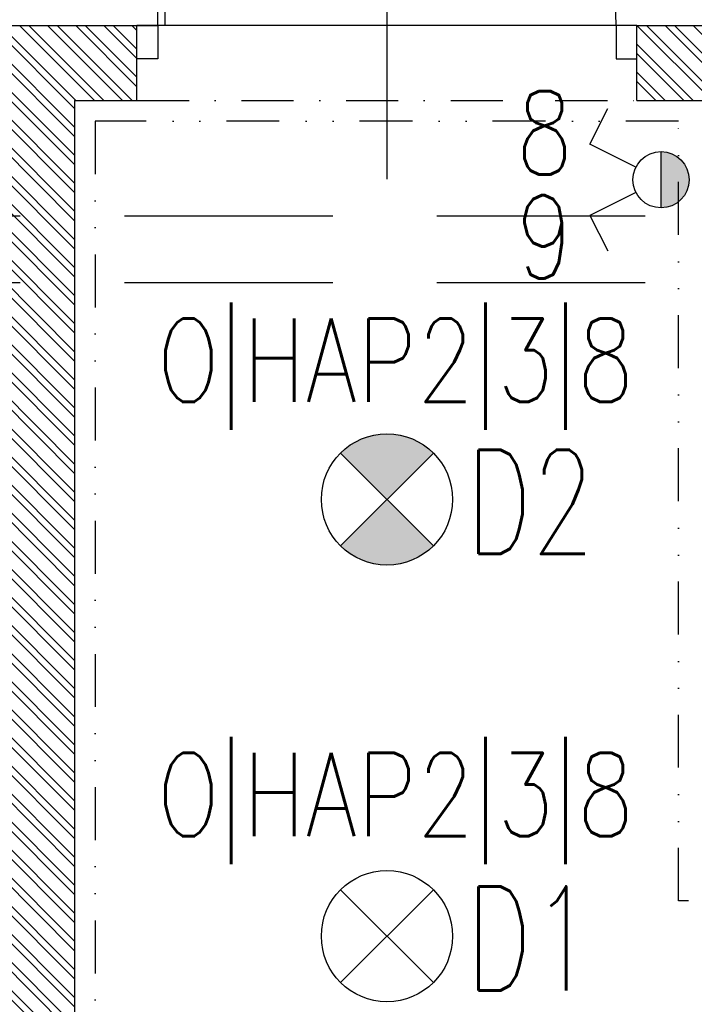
# Model space of a CAD drawing. Extents: x 41755 to 123924, y -112333 to 86187.
# Tile 375 of 582: x 107800 to 107962, y 35167 to 35403. Entities that reach past the tile are written whole.
import ezdxf
from ezdxf.enums import TextEntityAlignment as Align

# ---------------------------------------------------------------- set-up
doc = ezdxf.new("R2010")
doc.units = 0
doc.header["$LTSCALE"] = 50
for name, pattern in [('DASHDOT', [1, 0.5, -0.25, 0, -0.25]), ('DASHED', [0.75, 0.5, -0.25]), ('DASHED2', [0.375, 0.25, -0.125]), ('DIVIDE', [31.75, 12.7, -6.35, 0, -6.35, 0, -6.35])]:
    doc.linetypes.add(name, pattern=pattern)
doc.layers.get('0').update_dxf_attribs({"color": 101, "linetype": 'CONTINUOUS'})
for name, color, linetype in [('Drz---drzwi', 5, 'CONTINUOUS'), ('E-90', 6, 'CONTINUOUS'), ('E35', 6, 'CONTINUOUS'), ('Ins-went', 141, 'CONTINUOUS'), ('Sc-cegla pustak', 42, 'CONTINUOUS'), ('Sc-cegla pustak-hatch', 8, 'CONTINUOUS'), ('Sc-nadproza kon', 5, 'DASHED2'), ('Suf-widok', 8, 'CONTINUOUS')]:
    doc.layers.add(name, color=color, linetype=linetype)
doc.styles.add('ROMANS', font='romans', dxfattribs={"width": 0.85})

# ---------------------------------------------------------------- blocks, each defined once
blk = doc.blocks.new('_dkgfhfg')
at = {"ltscale": 7}
for p, q in [((5, 4), (5, 114)), ((6.799999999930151, 4), (6.799999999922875, 113.9852717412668))]:
    blk.add_line(p, q, dxfattribs=at)
at = {"ltscale": 25}
for p, q in [((60, 15.69999999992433), (60, -32.89999999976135)), ((5, 4), (0, 4)), ((0, 4), (5, 4)), ((0, -4), (0, 4)), ((115, 4), (5, 4)), ((5, 4), (5, -4)), ((115, 4), (115, -4)), ((120, 4), (115, 4)), ((120, -4), (120, 4)), ((5, -4), (0, -4)), ((5, -4), (0, -4)), ((115, -4), (120, -4)), ((115, -4), (120, -4))]:
    blk.add_line(p, q, dxfattribs=at)
blk.add_arc((5, 4), 110, 0, 90)

msp = doc.modelspace()

# ---------------------------------------------------------------- hatches: boundary and pattern name
at = {"layer": 'E35'}
msp.add_hatch(color=256, dxfattribs=at).paths.add_polyline_path([(107953.7422763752, 35358.17470438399, 0.4142135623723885), (107960.4922763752, 35364.92470438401, 0.4142135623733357), (107953.7422763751, 35371.67470438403)])
h = msp.add_hatch(color=256, dxfattribs=at)
edge = h.paths.add_edge_path()
edge.add_line((107887.966002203, 35288.23810376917), (107876.8290703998, 35277.10117196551))
edge.add_ellipse((107887.9660022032, 35288.23810376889), major_axis=(11.1369318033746, 11.13693180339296), ratio=1, start_angle=179.9999999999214, end_angle=269.999999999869)
edge.add_line((107899.1029340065, 35277.10117196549), (107887.966002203, 35288.23810376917))
edge = h.paths.add_edge_path()
edge.add_line((107876.8290703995, 35299.37503557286), (107887.966002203, 35288.23810376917))
edge.add_line((107887.966002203, 35288.23810376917), (107899.1029340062, 35299.37503557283))
edge.add_ellipse((107887.9660022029, 35288.23810376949), major_axis=(11.13693180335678, 11.13693180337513), ratio=1, start_angle=359.9999999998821, end_angle=449.9999999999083)
at = {"layer": 'Sc-cegla pustak-hatch'}
h = msp.add_hatch(dxfattribs=at)
h.set_pattern_fill('ANSI32', color=256, scale=0.5, angle=89.99999999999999, style=0)
h.set_pattern_definition([(135, (48983.41854682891, 565.4779691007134), (-3.367596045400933, -3.367596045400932), []), (135, (48983.41854682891, 567.7230341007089), (-3.367596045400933, -3.367596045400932), [])])
h.paths.add_polyline_path([(106718.966002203, 39371.94990531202), (106700.966002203, 39371.94990531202), (106700.966002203, 39346.94990531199), (106718.966002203, 39346.94990531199)])
h.paths.add_polyline_path([(106800.966002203, 39221.94990531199), (106718.966002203, 39221.94990531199), (106718.966002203, 39246.94990531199), (106700.966002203, 39246.94990531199), (106700.966002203, 39221.94990531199), (106670.966002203, 39221.94990531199), (106670.966002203, 39203.94990531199), (106800.966002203, 39203.94990531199)])
h.paths.add_polyline_path([(107306.966002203, 39015.94990531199), (106820.966002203, 39015.94990531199), (106820.966002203, 38997.94990531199), (107306.966002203, 38997.94990531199)])
h.paths.add_polyline_path([(107350.966002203, 39246.94990531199), (107332.966002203, 39246.94990531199), (107332.966002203, 39056.949905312), (107350.966002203, 39056.949905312)])
h.paths.add_polyline_path([(107350.966002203, 38956.949905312), (107332.966002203, 38956.949905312), (107332.966002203, 38766.94990531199), (107350.966002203, 38766.94990531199)])
h.paths.add_polyline_path([(108242.966002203, 39015.94990531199), (107616.966002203, 39015.94990531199), (107616.966002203, 38997.94990531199), (108242.966002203, 38997.94990531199)])
h.paths.add_polyline_path([(108370.966002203, 39221.94990531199), (108340.966002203, 39221.94990531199), (108340.966002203, 39246.94990531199), (108322.966002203, 39246.94990531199), (108322.966002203, 39221.94990531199), (108262.966002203, 39221.94990531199), (108262.966002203, 39203.94990531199), (108370.966002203, 39203.94990531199)])
h.paths.add_polyline_path([(108340.966002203, 39371.94990531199), (108322.966002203, 39371.94990531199), (108322.966002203, 39346.94990531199), (108340.966002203, 39346.94990531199)])
h.paths.add_polyline_path([(108370.966002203, 38809.94990531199), (108262.966002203, 38809.94990531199), (108262.966002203, 38791.94990531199), (108322.966002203, 38791.94990531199), (108322.966002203, 38766.94990531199), (108340.966002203, 38766.94990531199), (108340.966002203, 38791.94990531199), (108370.966002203, 38791.94990531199)])
h.paths.add_polyline_path([(108340.966002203, 38666.94990531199), (108322.966002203, 38666.949905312), (108322.966002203, 38641.949905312), (108340.966002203, 38641.949905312)])
h.paths.add_polyline_path([(108340.966002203, 38621.94990531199), (108322.966002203, 38621.949905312), (108322.966002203, 38596.94990531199), (108340.966002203, 38596.94990531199)])
h.paths.add_polyline_path([(108340.966002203, 38496.94990531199), (108322.966002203, 38496.94990531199), (108322.966002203, 38471.94990531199), (108262.966002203, 38471.94990531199), (108262.966002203, 38453.94990531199), (108370.966002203, 38453.94990531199), (108370.966002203, 38471.94990531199), (108340.966002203, 38471.94990531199)])
h.paths.add_polyline_path([(107350.966002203, 38646.94990531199), (107332.966002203, 38646.94990531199), (107332.966002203, 38641.94990531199), (107332.966002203, 38621.94990531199), (107332.966002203, 38616.94990531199), (107350.966002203, 38616.94990531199)])
h.paths.add_polyline_path([(107350.966002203, 38496.94990531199), (107332.966002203, 38496.949905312), (107332.966002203, 38306.94990531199), (107350.966002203, 38306.94990531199)])
h.paths.add_polyline_path([(106800.966002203, 38471.94990531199), (106718.966002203, 38471.94990531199), (106718.966002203, 38496.94990531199), (106700.966002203, 38496.94990531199), (106700.966002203, 38471.94990531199), (106670.966002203, 38471.94990531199), (106670.966002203, 38453.94990531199), (106800.966002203, 38453.94990531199)])
h.paths.add_polyline_path([(106718.966002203, 38621.94990531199), (106700.966002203, 38621.94990531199), (106700.966002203, 38596.94990531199), (106718.966002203, 38596.94990531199)])
h.paths.add_polyline_path([(106718.966002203, 38666.94990531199), (106700.966002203, 38666.94990531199), (106700.966002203, 38641.949905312), (106718.966002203, 38641.94990531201)])
h.paths.add_polyline_path([(106800.966002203, 38809.94990531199), (106670.966002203, 38809.94990531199), (106670.966002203, 38791.94990531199), (106700.966002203, 38791.94990531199), (106700.966002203, 38766.94990531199), (106718.966002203, 38766.94990531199), (106718.966002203, 38791.94990531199), (106800.966002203, 38791.94990531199)])
h.paths.add_polyline_path([(107306.966002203, 38265.94990531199), (106820.966002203, 38265.94990531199), (106820.966002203, 38247.94990531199), (107306.966002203, 38247.94990531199)])
h.paths.add_polyline_path([(107350.966002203, 38206.94990531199), (107332.966002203, 38206.94990531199), (107332.966002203, 38016.94990531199), (107350.966002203, 38016.94990531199)])
h.paths.add_polyline_path([(108242.966002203, 38265.94990531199), (107616.966002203, 38265.94990531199), (107616.966002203, 38247.94990531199), (108242.966002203, 38247.94990531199)])
h.paths.add_polyline_path([(108370.966002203, 38059.94990531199), (108262.966002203, 38059.94990531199), (108262.966002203, 38041.94990531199), (108322.966002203, 38041.94990531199), (108322.966002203, 38016.94990531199), (108340.966002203, 38016.94990531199), (108340.966002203, 38041.94990531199), (108370.966002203, 38041.94990531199)])
h.paths.add_polyline_path([(108340.966002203, 37916.94990531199), (108322.966002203, 37916.94990531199), (108322.966002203, 37891.949905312), (108340.966002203, 37891.949905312)])
h.paths.add_polyline_path([(108340.966002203, 37871.949905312), (108322.966002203, 37871.949905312), (108322.966002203, 37846.94990531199), (108340.966002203, 37846.94990531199)])
h.paths.add_polyline_path([(108340.966002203, 37746.94990531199), (108322.966002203, 37746.94990531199), (108322.966002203, 37721.94990531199), (108262.966002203, 37721.94990531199), (108262.966002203, 37703.94990531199), (108370.966002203, 37703.949905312), (108370.966002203, 37721.94990531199), (108340.966002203, 37721.949905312)])
h.paths.add_polyline_path([(106800.966002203, 38059.949905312), (106670.966002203, 38059.94990531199), (106670.966002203, 38041.94990531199), (106700.966002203, 38041.94990531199), (106700.966002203, 38016.94990531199), (106718.966002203, 38016.94990531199), (106718.966002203, 38041.94990531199), (106800.966002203, 38041.94990531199)])
h.paths.add_polyline_path([(106718.966002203, 37916.94990531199), (106700.966002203, 37916.94990531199), (106700.966002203, 37891.949905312), (106718.966002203, 37891.94990531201)])
h.paths.add_polyline_path([(106718.966002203, 37871.94990531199), (106700.966002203, 37871.94990531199), (106700.966002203, 37846.94990531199), (106718.966002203, 37846.94990531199)])
h.paths.add_polyline_path([(106800.966002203, 37721.94990531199), (106718.966002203, 37721.94990531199), (106718.966002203, 37746.94990531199), (106700.966002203, 37746.94990531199), (106700.966002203, 37721.94990531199), (106670.966002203, 37721.94990531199), (106670.966002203, 37703.94990531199), (106800.966002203, 37703.94990531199)])
h.paths.add_polyline_path([(107350.966002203, 37896.94990531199), (107332.966002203, 37896.94990531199), (107332.966002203, 37891.94990531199), (107332.966002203, 37871.94990531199), (107332.966002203, 37866.94990531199), (107350.966002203, 37866.94990531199)])
h.paths.add_polyline_path([(107350.966002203, 37746.94990531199), (107332.966002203, 37746.94990531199), (107332.966002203, 37556.94990531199), (107350.966002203, 37556.94990531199)])
h.paths.add_polyline_path([(107306.966002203, 37515.94990531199), (106820.966002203, 37515.94990531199), (106820.966002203, 37497.94990531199), (107306.966002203, 37497.94990531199)])
h.paths.add_polyline_path([(106800.966002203, 37309.94990531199), (106670.966002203, 37309.949905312), (106670.966002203, 37291.94990531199), (106700.966002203, 37291.949905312), (106700.966002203, 37266.94990531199), (106718.966002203, 37266.94990531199), (106718.966002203, 37291.94990531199), (106800.966002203, 37291.94990531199)])
h.paths.add_polyline_path([(106718.966002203, 37166.94990531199), (106700.966002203, 37166.94990531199), (106700.966002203, 37141.949905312), (106718.966002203, 37141.94990531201)])
h.paths.add_polyline_path([(106718.966002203, 37121.94990531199), (106700.966002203, 37121.94990531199), (106700.966002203, 37096.94990531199), (106718.966002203, 37096.94990531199)])
h.paths.add_polyline_path([(107350.966002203, 37146.94990531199), (107332.966002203, 37146.94990531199), (107332.966002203, 37141.94990531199), (107332.966002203, 37121.94990531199), (107332.966002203, 37116.94990531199), (107350.966002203, 37116.94990531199)])
h.paths.add_polyline_path([(107350.966002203, 37456.94990531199), (107332.966002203, 37456.94990531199), (107332.966002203, 37266.94990531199), (107350.966002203, 37266.94990531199)])
h.paths.add_polyline_path([(108242.966002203, 37515.94990531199), (107616.966002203, 37515.94990531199), (107616.966002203, 37497.94990531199), (108242.966002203, 37497.94990531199)])
h.paths.add_polyline_path([(108370.966002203, 37309.94990531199), (108262.966002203, 37309.94990531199), (108262.966002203, 37291.94990531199), (108322.966002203, 37291.94990531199), (108322.966002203, 37266.94990531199), (108340.966002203, 37266.94990531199), (108340.966002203, 37291.94990531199), (108370.966002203, 37291.94990531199)])
h.paths.add_polyline_path([(108340.966002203, 37166.94990531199), (108322.966002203, 37166.94990531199), (108322.966002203, 37141.949905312), (108340.966002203, 37141.94990531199)])
h.paths.add_polyline_path([(108340.966002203, 37121.949905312), (108322.966002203, 37121.949905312), (108322.966002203, 37096.94990531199), (108340.966002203, 37096.94990531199)])
h.paths.add_polyline_path([(108370.966002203, 36971.949905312), (108340.966002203, 36971.94990531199), (108340.966002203, 36996.94990531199), (108322.966002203, 36996.94990531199), (108322.966002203, 36971.94990531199), (108262.966002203, 36971.949905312), (108262.966002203, 36953.94990531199), (108370.966002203, 36953.94990531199)])
h.paths.add_polyline_path([(108242.966002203, 36765.94990531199), (107616.966002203, 36765.94990531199), (107616.966002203, 36747.94990531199), (108242.966002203, 36747.949905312)])
h.paths.add_polyline_path([(107306.966002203, 36765.94990531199), (106820.966002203, 36765.94990531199), (106820.966002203, 36747.94990531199), (107306.966002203, 36747.94990531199)])
h.paths.add_polyline_path([(107350.966002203, 36996.94990531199), (107332.966002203, 36996.94990531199), (107332.966002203, 36806.94990531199), (107350.966002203, 36806.94990531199)])
h.paths.add_polyline_path([(106800.966002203, 36971.94990531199), (106718.966002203, 36971.94990531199), (106718.966002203, 36996.94990531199), (106700.966002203, 36996.94990531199), (106700.966002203, 36971.94990531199), (106670.966002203, 36971.949905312), (106670.966002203, 36953.94990531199), (106800.966002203, 36953.94990531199)])
h.paths.add_polyline_path([(106800.966002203, 36559.94990531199), (106670.966002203, 36559.94990531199), (106670.966002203, 36541.94990531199), (106700.966002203, 36541.94990531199), (106700.966002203, 36516.94990531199), (106718.966002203, 36516.94990531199), (106718.966002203, 36541.94990531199), (106800.966002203, 36541.94990531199)])
h.paths.add_polyline_path([(106718.966002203, 36416.94990531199), (106700.966002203, 36416.94990531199), (106700.966002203, 36391.949905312), (106718.966002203, 36391.94990531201)])
h.paths.add_polyline_path([(106718.966002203, 36371.94990531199), (106700.966002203, 36371.94990531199), (106700.966002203, 36346.94990531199), (106718.966002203, 36346.94990531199)])
h.paths.add_polyline_path([(106800.966002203, 36221.949905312), (106718.966002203, 36221.94990531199), (106718.966002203, 36246.94990531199), (106700.966002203, 36246.94990531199), (106700.966002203, 36221.94990531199), (106670.966002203, 36221.94990531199), (106670.966002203, 36203.94990531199), (106800.966002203, 36203.94990531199)])
h.paths.add_polyline_path([(107350.966002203, 36706.94990531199), (107332.966002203, 36706.94990531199), (107332.966002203, 36516.94990531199), (107350.966002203, 36516.94990531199)])
h.paths.add_polyline_path([(107350.966002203, 36396.94990531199), (107332.966002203, 36396.94990531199), (107332.966002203, 36391.94990531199), (107332.966002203, 36371.94990531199), (107332.966002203, 36366.94990531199), (107350.966002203, 36366.94990531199)])
h.paths.add_polyline_path([(107350.966002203, 36246.94990531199), (107332.966002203, 36246.94990531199), (107332.966002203, 36056.94990531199), (107350.966002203, 36056.94990531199)])
h.paths.add_polyline_path([(107306.966002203, 36015.94990531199), (106820.966002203, 36015.94990531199), (106820.966002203, 35997.94990531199), (107306.966002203, 35997.94990531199)])
h.paths.add_polyline_path([(106800.966002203, 35809.94990531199), (106670.966002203, 35809.94990531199), (106670.966002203, 35791.94990531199), (106700.966002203, 35791.94990531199), (106700.966002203, 35766.94990531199), (106718.966002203, 35766.94990531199), (106718.966002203, 35791.94990531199), (106800.966002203, 35791.94990531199)])
h.paths.add_polyline_path([(106718.966002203, 35666.94990531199), (106700.966002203, 35666.94990531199), (106700.966002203, 35641.94990531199), (106718.966002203, 35641.949905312)])
h.paths.add_polyline_path([(107350.966002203, 35956.94990531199), (107332.966002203, 35956.94990531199), (107332.966002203, 35766.94990531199), (107350.966002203, 35766.94990531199)])
h.paths.add_polyline_path([(108242.966002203, 36015.94990531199), (107616.966002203, 36015.94990531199), (107616.966002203, 35997.94990531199), (108242.966002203, 35997.94990531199)])
h.paths.add_polyline_path([(108370.966002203, 36559.94990531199), (108262.966002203, 36559.949905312), (108262.966002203, 36541.94990531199), (108322.966002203, 36541.949905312), (108322.966002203, 36516.94990531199), (108340.966002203, 36516.94990531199), (108340.966002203, 36541.949905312), (108370.966002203, 36541.94990531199)])
h.paths.add_polyline_path([(108340.966002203, 36416.94990531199), (108322.966002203, 36416.94990531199), (108322.966002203, 36391.949905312), (108340.966002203, 36391.94990531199)])
h.paths.add_polyline_path([(108340.966002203, 36371.94990531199), (108322.966002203, 36371.94990531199), (108322.966002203, 36346.94990531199), (108340.966002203, 36346.94990531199)])
h.paths.add_polyline_path([(108370.966002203, 36221.94990531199), (108340.966002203, 36221.94990531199), (108340.966002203, 36246.94990531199), (108322.966002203, 36246.94990531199), (108322.966002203, 36221.94990531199), (108262.966002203, 36221.94990531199), (108262.966002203, 36203.94990531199), (108370.966002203, 36203.94990531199)])
h.paths.add_polyline_path([(108370.966002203, 35809.94990531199), (108262.966002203, 35809.94990531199), (108262.966002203, 35791.94990531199), (108322.966002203, 35791.94990531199), (108322.966002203, 35766.94990531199), (108340.966002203, 35766.94990531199), (108340.966002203, 35791.94990531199), (108370.966002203, 35791.94990531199)])
h.paths.add_polyline_path([(108340.966002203, 35666.94990531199), (108322.966002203, 35666.94990531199), (108322.966002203, 35641.94990531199), (108340.966002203, 35641.94990531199)])
h.paths.add_polyline_path([(108740.9660022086, 35401.94990531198), (108362.966002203, 35401.94990531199), (108362.966002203, 35383.94990531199), (108740.9660022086, 35383.94990531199)])
h.paths.add_polyline_path([(108320.966002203, 35401.94990531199), (108240.966002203, 35401.94990531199), (108240.966002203, 35383.94990531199), (108320.966002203, 35383.94990531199)])
h.paths.add_polyline_path([(108220.966002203, 35401.94990531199), (108100.966002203, 35401.94990531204), (108100.966002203, 35383.949905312), (108220.966002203, 35383.94990531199)])
h.paths.add_polyline_path([(107980.966002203, 35401.94990531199), (107947.966002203, 35401.94990531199), (107947.966002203, 35383.94990531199), (107980.966002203, 35383.94990531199)])
h.paths.add_polyline_path([(107827.966002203, 35401.949905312), (107700.966002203, 35401.94990531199), (107700.966002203, 35383.94990531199), (107794.966002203, 35383.94990531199), (107794.966002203, 35231.94990531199), (107590.966002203, 35231.94990531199), (107590.966002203, 35213.94990531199), (107794.966002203, 35213.94990531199), (107794.966002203, 34871.94990531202), (107812.966002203, 34871.94990531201), (107812.966002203, 35383.94990531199), (107827.966002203, 35383.94990531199)])
h.paths.add_polyline_path([(107570.966002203, 35231.94990531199), (107525.966002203, 35231.94990531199), (107525.966002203, 35213.94990531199), (107570.966002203, 35213.94990531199)])
h.paths.add_polyline_path([(107600.966002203, 35401.94990531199), (107590.966002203, 35401.94990531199), (107590.966002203, 35383.94990531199), (107600.966002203, 35383.94990531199)])
h.paths.add_polyline_path([(107395.966002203, 35231.94990531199), (107323.9659849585, 35231.94990531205), (107323.9659849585, 35305.94989902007), (107350.966002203, 35305.94989902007), (107350.966002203, 35401.94990531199), (107332.966002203, 35401.94990531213), (107332.966002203, 35323.94989902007), (107242.966002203, 35323.94989902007), (107242.966002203, 35401.949905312), (106930.966002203, 35401.94990531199), (106930.966002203, 35383.94990531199), (107224.966002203, 35383.94990531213), (107224.966002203, 35305.94989902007), (107305.9659849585, 35305.94989902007), (107305.9659849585, 35231.94990531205), (106820.9660022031, 35231.94990531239), (106820.9660022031, 35213.94990531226), (107395.966002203, 35213.949905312)])
h.paths.add_polyline_path([(107018.966002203, 35099.94990531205), (107000.966002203, 35099.94990531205), (107000.966002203, 34943.66757567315), (107018.966002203, 34943.66757567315)])
h.paths.add_polyline_path([(107018.966002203, 34943.66757567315), (107000.966002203, 34943.66757567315), (107000.966002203, 34871.94990531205), (107018.966002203, 34871.94990531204)])
h.paths.add_polyline_path([(106800.966002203, 35401.94990531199), (106720.966002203, 35401.94990531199), (106720.966002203, 35383.94990531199), (106800.966002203, 35383.949905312)])
h.paths.add_polyline_path([(106700.966002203, 35401.94990531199), (106300.966002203, 35401.94990531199), (106300.966002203, 35383.94990531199), (106700.966002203, 35383.94990531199)])
h.paths.add_polyline_path([(106830.966002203, 35401.94990531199), (106820.966002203, 35401.94990531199), (106820.966002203, 35383.94990531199), (106830.966002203, 35383.94990531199)])

# ---------------------------------------------------------------- linework, layer by layer
at = {"layer": 'E35'}
for p, q in [((107936.6709422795, 35373.4727773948), (107940.9449787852, 35382.00844444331)), ((107947.7066483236, 35367.94690457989), (107936.6709422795, 35373.4727773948)), ((107953.7422763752, 35358.17470438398), (107953.7422763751, 35371.67470438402)), ((107947.7066483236, 35361.9025041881), (107936.6709422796, 35356.37663137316)), ((107936.6709422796, 35356.37663137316), (107940.9449787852, 35347.84096432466)), ((107899.1029340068, 35277.1011719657), (107876.8290703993, 35299.37503557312)), ((107899.1029340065, 35299.3750355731), (107876.8290703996, 35277.10117196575)), ((107899.1029340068, 35194.62319462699), (107876.8290703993, 35172.34933101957)), ((107899.1029340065, 35172.3493310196), (107876.8290703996, 35194.62319462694))]:
    msp.add_line(p, q, dxfattribs=at)
for centre, radius in [((107953.7422763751, 35364.924704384), 6.750000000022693), ((107887.966002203, 35288.23810376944), 15.74999999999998), ((107887.966002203, 35183.48626282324), 15.74999999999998)]:
    msp.add_circle(centre, radius, dxfattribs=at)
at = {"layer": 'Ins-went', "linetype": 'DASHED', "ltscale": 2}
for p, q in [((108024.9660022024, 35356.1710395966), (107764.8660022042, 35356.17103959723)), ((108024.9660022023, 35340.17103959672), (107764.8660022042, 35340.17103959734))]:
    msp.add_line(p, q, dxfattribs=at)
at = {"layer": 'Sc-cegla pustak'}
for points in [[(107700.966002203, 35401.94990531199), (107827.966002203, 35401.94990531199)], [(107827.966002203, 35383.94990531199), (107827.966002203, 35401.94990531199)], [(107947.966002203, 35401.94990531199), (107980.966002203, 35401.94990531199)], [(107947.966002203, 35383.94990531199), (107947.966002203, 35401.94990531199)], [(107812.966002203, 35383.94990531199), (107827.966002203, 35383.94990531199)], [(107812.966002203, 35383.94990531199), (107812.966002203, 34871.94990531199)], [(107947.966002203, 35383.94990531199), (107980.966002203, 35383.949905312)]]:
    msp.add_lwpolyline(points, dxfattribs=at)
at = {"layer": 'Sc-nadproza kon', "linetype": 'DASHDOT', "ltscale": 0.5}
msp.add_lwpolyline([(107827.966002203, 35383.94990531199), (107947.966002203, 35383.94990531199)], dxfattribs=at)
at = {"layer": 'Suf-widok', "linetype": 'DIVIDE', "ltscale": 0.02}
msp.add_lwpolyline([(107817.966002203, 35378.94990531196), (107817.966002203, 34876.94990531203), (108215.966002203, 34876.94990531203), (108215.966002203, 35191.94990531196), (107957.966002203, 35191.94990531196), (107957.966002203, 35378.94990531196)], close=True, dxfattribs=at)

# ---------------------------------------------------------------- block references
at = {"layer": 'Drz---drzwi'}
msp.add_blockref('_dkgfhfg', (107827.966002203, 35397.94990531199), dxfattribs=at)

# ---------------------------------------------------------------- texts
at = {"layer": 'E-90', "style": 'ROMANS', "width": 0.8}
for s, p in [('8', (107925.802721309, 35376.19343520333)), ('9', (107925.802721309, 35351.25827184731)), ('O|HAP2|3|8', (107890.0433415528, 35320.2018652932)), ('O|HAP2|3|8', (107890.0433415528, 35216.01427755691))]:
    msp.add_text(s, height=20, rotation=359.9999999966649, dxfattribs=at).set_placement(p, align=Align.MIDDLE)
at = {"layer": 'E35', "style": 'ROMANS', "width": 0.7}
for s, p in [('D2', (107922.3292331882, 35287.67048869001)), ('D1', (107922.3292331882, 35182.91864774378))]:
    msp.add_text(s, height=25, dxfattribs=at).set_placement(p, align=Align.MIDDLE)

doc.saveas('drawing.dxf')
